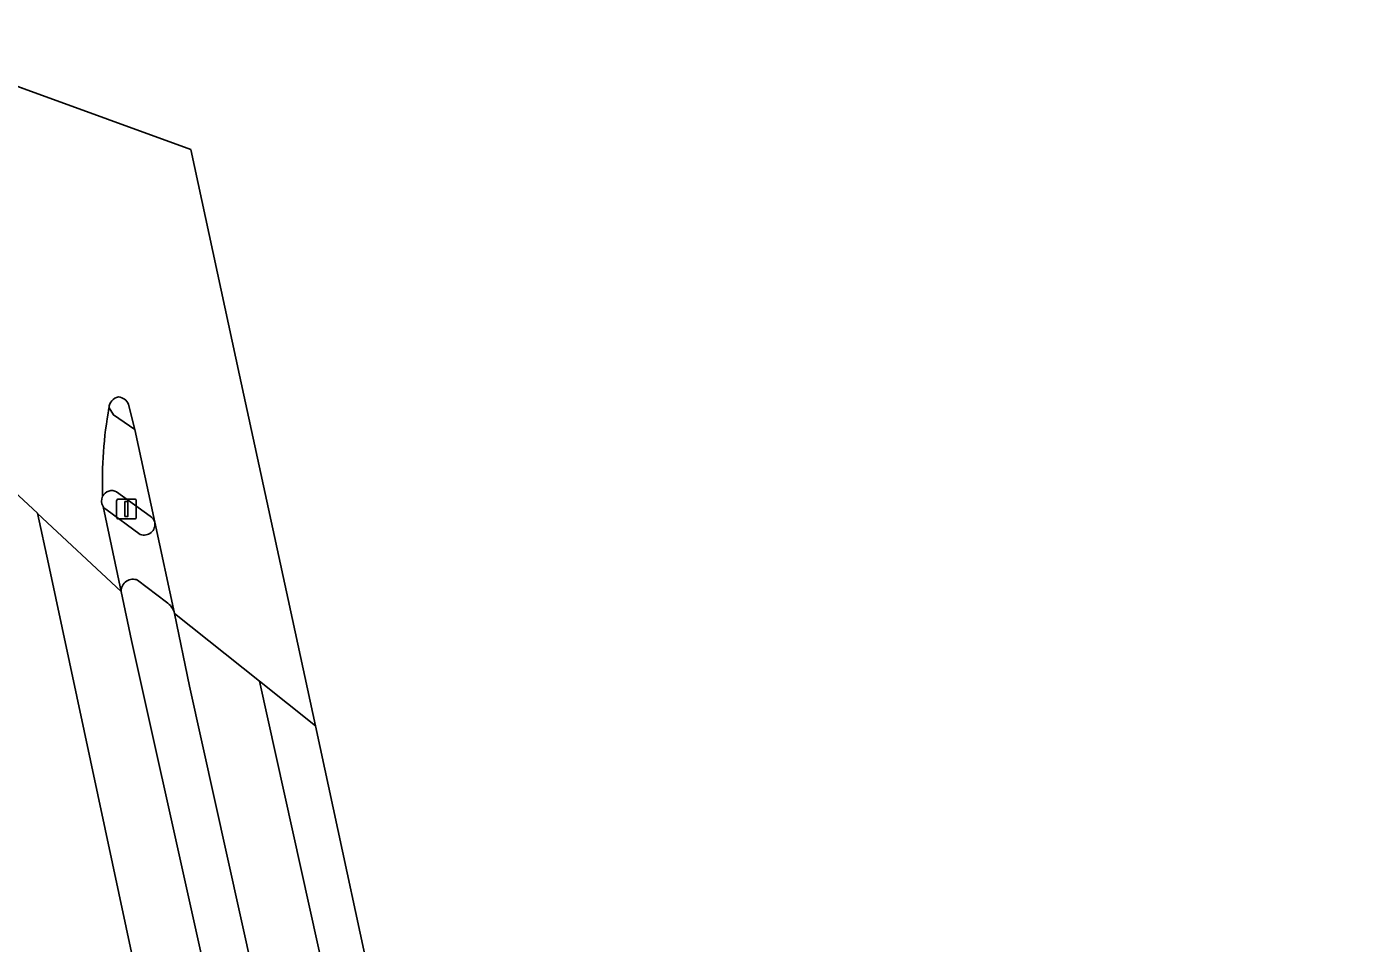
# Model space of a CAD drawing. Extents: x 162172 to 163187, y 382874 to 383685.
# Drawn here: x 163118.2 to 163185.6, y 383581.7 to 383627.6 of the extents above; entities that cross this region are included whole.
import ezdxf

# ---------------------------------------------------------------- set-up
doc = ezdxf.new("R2010")
doc.units = 0
for name, color, linetype in [('IMGEO_Berm_groen', 7, 'Continuous'), ('IMGEO_Fietspad_open', 7, 'Continuous'), ('IMGEO_Rijbaan_regionaal_gesloten', 7, 'Continuous'), ('IMGEO_Verkeerseiland_open', 7, 'Continuous'), ('IMGEO_Verkeersregelinstallatiepaal', 7, 'Continuous'), ('IMGEO_Voetpad_open', 7, 'Continuous')]:
    doc.layers.add(name, color=color, linetype=linetype)

msp = doc.modelspace()

# ---------------------------------------------------------------- linework, layer by layer
at = {"layer": 'IMGEO_Berm_groen'}
for points in [[(163125.226, 383598.802), (163123.778, 383599.903)], [(163122.955, 383599.339), (163123.475, 383596.881), (163145.008, 383500), (163151.898, 383468.351), (163159.218, 383433.611), (163162.264, 383424.944)], [(163126.371, 383594.591), (163125.628, 383598.235)], [(163155.525, 383473.298), (163149.701, 383491.534), (163147.48, 383500), (163146.778, 383502.581), (163126.371, 383594.591)]]:
    msp.add_lwpolyline(points, dxfattribs=at)
for centre, radius, start, end in [((163123.549, 383599.355), 0.594, 67.3001, 181.5454), ((163124.685, 383597.992), 0.974, 14.43227, 56.24061)]:
    msp.add_arc(centre, radius, start, end, dxfattribs=at)
at = {"layer": 'IMGEO_Fietspad_open'}
for points in [[(163124.633, 383602.804), (163123.63, 383607.447), (163122.571, 383608.188), (163122.341, 383608.542)], [(163122.724, 383604.329), (163124.402, 383603.109)]]:
    msp.add_lwpolyline(points, dxfattribs=at)
for centre, radius, start, end in [((163143.027, 383604.806), 21.021, 169.76388, 181.9014), ((163122.478, 383603.875), 0.516, 61.57261, 153.043), ((163124.139, 383602.67), 0.512, 15.18814, 59.09076)]:
    msp.add_arc(centre, radius, start, end, dxfattribs=at)
at = {"layer": 'IMGEO_Rijbaan_regionaal_gesloten'}
for points in [[(163109.536, 383627.64), (163111.761, 383617.881), (163111.866, 383617.063), (163113.019, 383611.798), (163113.04, 383611.696), (163113.83, 383607.829), (163118.747, 383603.254), (163118.759, 383603.243), (163122.955, 383599.339), (163122.042, 383603.602)], [(163123.315, 383608.712), (163123.63, 383607.447), (163124.633, 383602.804), (163125.628, 383598.235), (163129.891, 383594.832), (163132.69, 383592.598), (163131.535, 383597.936), (163128.888, 383610.179), (163126.442, 383621.489), (163109.536, 383627.64)], [(163118.747, 383603.254), (163113.83, 383607.829), (163113.94, 383607.355), (163113.903, 383607.077)], [(163123.475, 383596.881), (163122.955, 383599.339), (163118.759, 383603.243), (163118.747, 383603.254), (163119.314, 383600.72), (163127.1, 383564.262), (163141.356, 383499.978), (163144.681, 383484.603), (163152.68, 383447.832), (163156.544, 383428.142), (163160.049, 383410.249), (163165.082, 383379.772), (163168.404, 383346.811), (163172.136, 383299.035), (163172.296, 383297.079), (163175.391, 383297.043), (163174.508, 383308.812), (163173.255, 383325.512), (163172.523, 383333.207), (163171.925, 383341.259), (163171.643, 383352.068)], [(163163.603, 383360.299), (163163.853, 383358.066), (163163.869, 383357.802), (163164.792, 383348.429), (163165.716, 383336.641), (163167.287, 383316.585), (163167.834, 383308.61), (163168.518, 383297.121), (163172.296, 383297.079), (163172.136, 383299.035), (163168.404, 383346.811), (163165.082, 383379.772), (163160.049, 383410.249), (163156.544, 383428.142), (163152.68, 383447.832), (163144.681, 383484.603), (163141.356, 383499.978), (163127.1, 383564.262), (163119.314, 383600.72), (163118.747, 383603.254)], [(163129.891, 383594.832), (163125.628, 383598.235), (163126.371, 383594.591), (163146.778, 383502.581), (163147.48, 383500), (163149.701, 383491.534), (163155.525, 383473.298)], [(163167.112, 383388.952), (163166.887, 383390.464), (163164.948, 383402.576), (163162.037, 383418.97), (163159.218, 383433.611), (163151.898, 383468.351), (163145.008, 383500), (163123.475, 383596.881)], [(163160.204, 383455.481), (163160.015, 383457.008), (163145.417, 383524.671), (163129.891, 383594.832)], [(163185.581, 383296.635), (163185.267, 383312.873), (163184.603, 383317.203), (163175.25, 383378.176), (163171.191, 383403.178), (163164.567, 383443.985), (163153.755, 383494.754), (163152.119, 383502.432), (163147.642, 383523.455), (163136.295, 383575.927), (163132.69, 383592.598), (163129.891, 383594.832), (163145.417, 383524.671), (163160.015, 383457.008), (163160.204, 383455.481), (163163.811, 383435.168), (163167.555, 383415.107), (163171.269, 383392.283), (163175.617, 383362.41), (163177.819, 383347.728), (163178.501, 383343.182)]]:
    msp.add_lwpolyline(points, dxfattribs=at)
for centre, radius, start, end in [((163143.027, 383604.806), 21.021, 169.76388, 181.9014), ((163122.927, 383608.508), 0.587, 100.43626, 176.71641), ((163122.77, 383608.506), 0.583, 20.74572, 84.99665), ((163122.476, 383603.877), 0.514, 153.09414, 212.32627)]:
    msp.add_arc(centre, radius, start, end, dxfattribs=at)
at = {"layer": 'IMGEO_Verkeerseiland_open'}
for points in [[(163122.341, 383608.542), (163122.571, 383608.188), (163123.63, 383607.447), (163123.315, 383608.712)], [(163124.402, 383603.109), (163122.724, 383604.329)], [(163122.177, 383603.458), (163123.91, 383602.195)]]:
    msp.add_lwpolyline(points, dxfattribs=at)
for centre, radius, start, end in [((163122.927, 383608.508), 0.587, 100.43626, 176.71641), ((163122.77, 383608.506), 0.583, 20.74572, 84.99665), ((163122.476, 383603.877), 0.514, 153.09414, 212.32627), ((163122.478, 383603.875), 0.516, 61.57261, 153.043), ((163122.452, 383603.851), 0.48, 211.28321, 235.02157), ((163124.101, 383602.702), 0.542, 249.40709, 10.80937), ((163124.139, 383602.67), 0.512, 15.18814, 59.09076)]:
    msp.add_arc(centre, radius, start, end, dxfattribs=at)
at = {"layer": 'IMGEO_Verkeersregelinstallatiepaal'}
for p, q in [((163122.719, 383603.069), (163122.719, 383603.869)), ((163122.719, 383603.869), (163122.719, 383603.069)), ((163122.819, 383603.969), (163123.609, 383603.969)), ((163123.609, 383603.969), (163122.819, 383603.969)), ((163123.709, 383603.869), (163123.709, 383603.069)), ((163123.709, 383603.069), (163123.709, 383603.869)), ((163123.609, 383602.969), (163122.819, 383602.969)), ((163122.819, 383602.969), (163123.609, 383602.969))]:
    msp.add_line(p, q, dxfattribs=at)
msp.add_lwpolyline([(163123.139, 383603.844), (163123.289, 383603.844), (163123.289, 383603.094), (163123.139, 383603.094), (163123.139, 383603.844)], dxfattribs=at)
for centre, start, end in [((163122.819, 383603.869), 90, 180), ((163122.819, 383603.869), 90, 180), ((163123.609, 383603.869), 0, 90), ((163123.609, 383603.869), 360, 90), ((163122.819, 383603.069), 180, 270), ((163122.819, 383603.069), 180, 270), ((163123.609, 383603.069), 270, 0), ((163123.609, 383603.069), 270, 0)]:
    msp.add_arc(centre, 0.1, start, end, dxfattribs=at)
at = {"layer": 'IMGEO_Voetpad_open'}
for points in [[(163122.042, 383603.602), (163122.955, 383599.339)], [(163123.91, 383602.195), (163122.177, 383603.458)], [(163125.628, 383598.235), (163124.633, 383602.804)], [(163123.778, 383599.903), (163125.226, 383598.802)]]:
    msp.add_lwpolyline(points, dxfattribs=at)
for centre, radius, start, end in [((163122.452, 383603.851), 0.48, 211.28321, 235.02157), ((163124.101, 383602.702), 0.542, 249.40709, 10.80937), ((163123.549, 383599.355), 0.594, 67.3001, 181.5454), ((163124.685, 383597.992), 0.974, 14.43227, 56.24061)]:
    msp.add_arc(centre, radius, start, end, dxfattribs=at)

doc.saveas('drawing.dxf')
